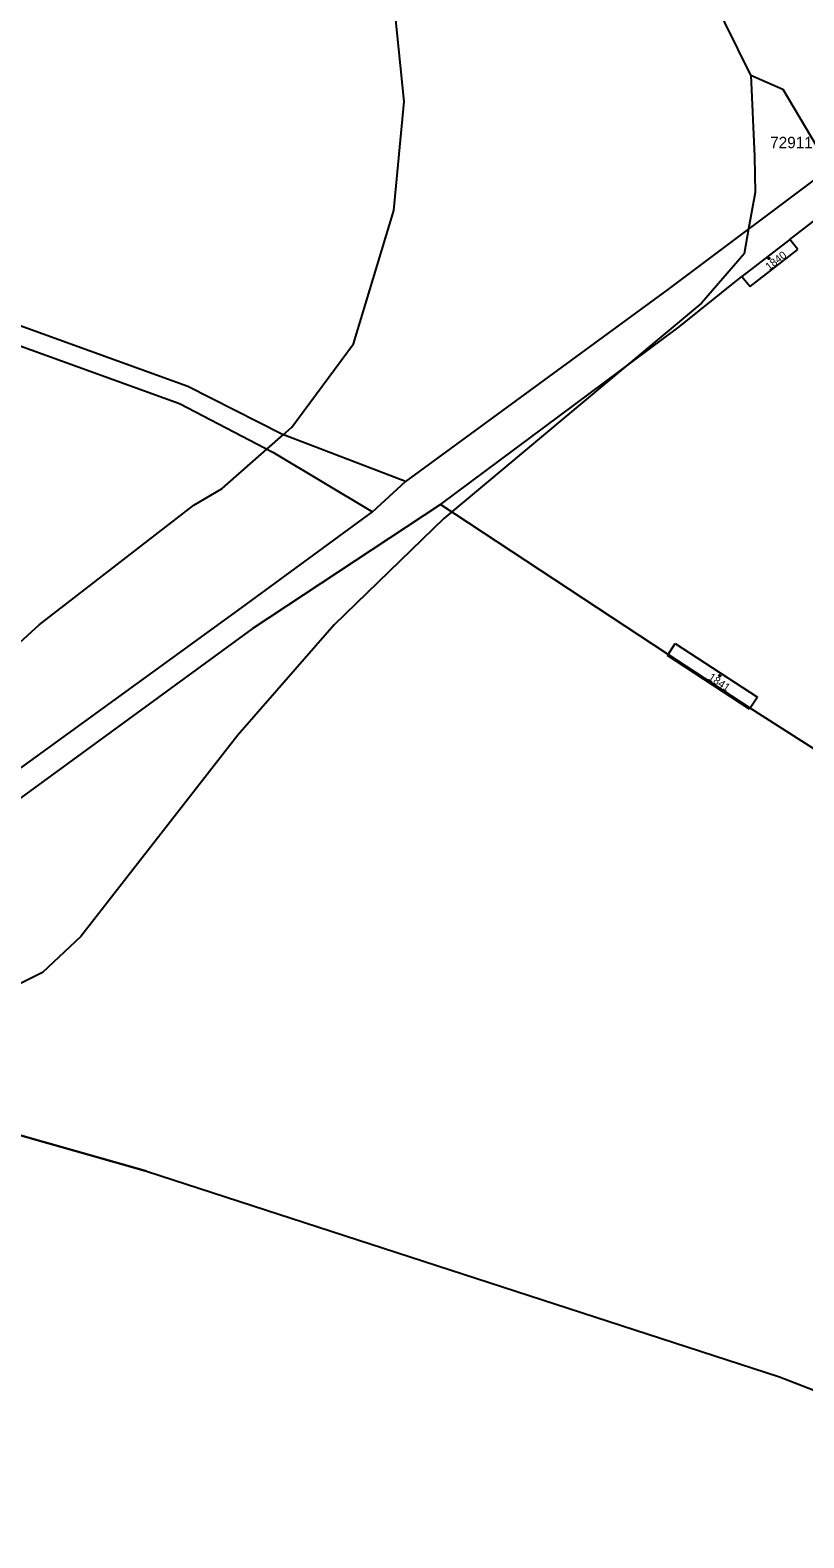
# Model space of a CAD drawing. Extents: x -779618 to -776429, y -1144546 to -1143350.
# Drawn here: x -777658 to -777489.2, y -1144546.2 to -1144217.4 of the extents above; entities that cross this region are included whole.
import ezdxf

# ---------------------------------------------------------------- set-up
doc = ezdxf.new("R2010")
doc.units = 0
for name, color, linetype in [('1', 7, 'Continuous'), ('11', 7, 'Continuous'), ('12', 7, 'Continuous'), ('2', 7, 'Continuous'), ('4', 7, 'Continuous'), ('5', 7, 'Continuous')]:
    doc.layers.add(name, color=color, linetype=linetype)

msp = doc.modelspace()

# ---------------------------------------------------------------- linework, layer by layer
at = {"layer": '1'}
for p, q in [((-777471.53, -1144238.36), (-777518.91, -1144273.89)), ((-777492.28, -1144263), (-777470.72, -1144246.38)), ((-777492.28, -1144263), (-777502.72, -1144271.09)), ((-777500.9, -1144273.26), (-777490.55, -1144265.23)), ((-777490.55, -1144265.23), (-777492.28, -1144263)), ((-777623.58, -1144295.09), (-777690.99, -1144270.7)), ((-777516.43, -1144282.06), (-777502.72, -1144271.09)), ((-777502.72, -1144271.09), (-777500.9, -1144273.26)), ((-777691.99, -1144274.68), (-777625.45, -1144298.8)), ((-777518.91, -1144273.89), (-777576.12, -1144315.78)), ((-777568.46, -1144320.78), (-777516.43, -1144282.06)), ((-777603.09, -1144305.48), (-777623.58, -1144295.09)), ((-777625.45, -1144298.8), (-777605.03, -1144309.39)), ((-777576.12, -1144315.78), (-777603.09, -1144305.48)), ((-777605.03, -1144309.39), (-777583.34, -1144322.4)), ((-777583.34, -1144322.4), (-777576.12, -1144315.78)), ((-777568.46, -1144320.78), (-777609.53, -1144347.96)), ((-777518.82, -1144353.55), (-777568.46, -1144320.78)), ((-777611.89, -1144343.36), (-777583.34, -1144322.4)), ((-777701.52, -1144408.27), (-777611.89, -1144343.36)), ((-777609.53, -1144347.96), (-777806.32, -1144491.5)), ((-777518.82, -1144353.55), (-777517.26, -1144351.16)), ((-777517.26, -1144351.16), (-777499.36, -1144362.81)), ((-777518.95, -1144353.76), (-777518.82, -1144353.55)), ((-777501.06, -1144365.42), (-777518.95, -1144353.76)), ((-777499.36, -1144362.81), (-777500.93, -1144365.23)), ((-777500.93, -1144365.23), (-777501.06, -1144365.42)), ((-777486.22, -1144374.59), (-777500.93, -1144365.23)), ((-777632.62, -1144466.21), (-777711.22, -1144443.91)), ((-777632.62, -1144466.21), (-777494.51, -1144511.08)), ((-777494.51, -1144511.08), (-777469.53, -1144520.79))]:
    msp.add_line(p, q, dxfattribs=at)
at = {"layer": '11'}
for points in [[(-777500.75, -1144227.2), (-777540.73, -1144146.25), (-777541.9, -1144139.45), (-777545.31, -1144135.44), (-777550.75, -1144114.29), (-777552.59, -1144090.73), (-777552.11, -1144076.87), (-777549.94, -1144063.31), (-777546.24, -1144049.99), (-777544.16, -1144042.52)], [(-777673.02, -1144362.58), (-777656.01, -1144347.08), (-777622.27, -1144320.95), (-777616.12, -1144317.31), (-777606.33, -1144308.72), (-777602.78, -1144305.6), (-777600.94, -1144303.98), (-777587.46, -1144285.76), (-777578.63, -1144256.7), (-777576.43, -1144232.95), (-777578.73, -1144210.01), (-777582.32, -1144201.96), (-777596.56, -1144177.86), (-777621.13, -1144147.79), (-777633.74, -1144139.7), (-777641.37, -1144137.83), (-777652.35, -1144140.64), (-777669.76, -1144153.87)], [(-777500.75, -1144227.2), (-777500, -1144244.94), (-777499.83, -1144252.75), (-777501.27, -1144260.66), (-777502.26, -1144266.13), (-777511.57, -1144276.91), (-777528.27, -1144290.87), (-777567.73, -1144323.86), (-777591.7, -1144347.07), (-777612.7, -1144371.11), (-777646.97, -1144415.01), (-777655.27, -1144422.89), (-777663.32, -1144426.86)], [(-777500.75, -1144227.2), (-777493.78, -1144230.2), (-777485.21, -1144244.66), (-777484.46, -1144248.06), (-777482.78, -1144255.68), (-777480.17, -1144267.54), (-777477.56, -1144288.09), (-777480.85, -1144329.18), (-777482.92, -1144365.43), (-777482.48, -1144386.03), (-777479.27, -1144398.42), (-777473.64, -1144406.84), (-777470.22, -1144409.57), (-777458.81, -1144414.7), (-777430.63, -1144420.83), (-777374.65, -1144424.72), (-777339.74, -1144433.16), (-777317.62, -1144436.68), (-777225.38, -1144463.04), (-777205.11, -1144471.54)], [(-777729.69, -1144456.62), (-777711.22, -1144443.91), (-777632.62, -1144466.21), (-777494.51, -1144511.08), (-777414.7, -1144542.12), (-777402.15, -1144546.2)]]:
    msp.add_lwpolyline(points, dxfattribs=at)
at = {"layer": '12'}
for p, q in [((-777492.28, -1144263), (-777502.72, -1144271.09)), ((-777500.9, -1144273.26), (-777490.55, -1144265.23)), ((-777490.55, -1144265.23), (-777492.28, -1144263)), ((-777502.72, -1144271.09), (-777500.9, -1144273.26)), ((-777518.82, -1144353.55), (-777517.26, -1144351.16)), ((-777517.26, -1144351.16), (-777499.36, -1144362.81)), ((-777500.93, -1144365.23), (-777518.82, -1144353.55)), ((-777499.36, -1144362.81), (-777500.93, -1144365.23))]:
    msp.add_line(p, q, dxfattribs=at)
at = {"layer": '4'}
msp.add_line((-777500.93, -1144365.23), (-777518.82, -1144353.55), dxfattribs=at)
at = {"layer": '5'}
for points in [[(-777496.84, -1144266.98), (-777496.74, -1144267), (-777496.69, -1144267.09), (-777496.67, -1144267.15), (-777496.69, -1144267.24), (-777496.77, -1144267.31), (-777496.84, -1144267.32), (-777496.93, -1144267.29), (-777496.99, -1144267.23), (-777497.01, -1144267.15), (-777496.99, -1144267.06), (-777496.91, -1144266.99)], [(-777507.56, -1144357.99), (-777507.46, -1144358.01), (-777507.41, -1144358.1), (-777507.39, -1144358.16), (-777507.41, -1144358.25), (-777507.49, -1144358.32), (-777507.56, -1144358.33), (-777507.65, -1144358.3), (-777507.71, -1144358.24), (-777507.73, -1144358.16), (-777507.71, -1144358.07), (-777507.63, -1144358)]]:
    msp.add_lwpolyline(points, close=True, dxfattribs=at)

# ---------------------------------------------------------------- texts
at = {"layer": '11'}
msp.add_text('72911', height=2.5, dxfattribs=at).set_placement((-777496.57, -1144243.11))
at = {"layer": '2'}
for s, rotation, p in [('1840', 37.9871, (-777496.8, -1144269.85)), ('1841', 326.2995, (-777510.22, -1144358.89))]:
    msp.add_text(s, height=1.7, rotation=rotation, dxfattribs=at).set_placement(p)

doc.saveas('drawing.dxf')
